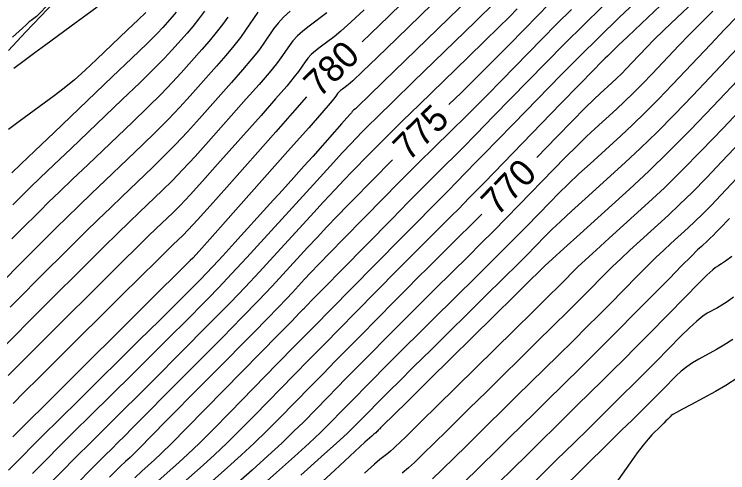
# Model space of a CAD drawing. Extents: x 2079879 to 2092887, y 778083 to 784051.
# Drawn here: x 2084359.8 to 2084435.7, y 781047.3 to 781096.1 of the extents above; entities that cross this region are included whole.
import ezdxf

# ---------------------------------------------------------------- set-up
doc = ezdxf.new("R2010")
doc.units = 0
doc.layers.add('DT_X_Contour_Major', color=7, linetype='Continuous')
doc.layers.add('DT_X_Contour_Minor', color=7, linetype='Continuous')

msp = doc.modelspace()

# ---------------------------------------------------------------- linework, layer by layer
at = {"layer": 'DT_X_Contour_Major'}
for points in [[(2084435.706, 781129.108), (2084435.542, 781128.957), (2084435.328, 781128.758), (2084435.062, 781128.512), (2084434.287, 781127.79), (2084433.651, 781127.209), (2084432.325, 781126.006), (2084430.308, 781124.183), (2084427.601, 781121.738), (2084419.463, 781114.39), (2084416.722, 781111.918), (2084414.603, 781110.014), (2084413.106, 781108.677), (2084412.232, 781107.908), (2084410.729, 781106.612), (2084409.969, 781105.926), (2084408.815, 781104.841), (2084407.268, 781103.356), (2084405.328, 781101.471), (2084399.628, 781095.913), (2084397.709, 781094.054), (2084396.816, 781093.203)], [(2084437.141, 781116.411), (2084435.28, 781114.697), (2084433.417, 781112.97), (2084428.449, 781108.346), (2084426.689, 781106.707), (2084425.134, 781105.256), (2084423.786, 781103.995), (2084422.643, 781102.922), (2084419.871, 781100.315), (2084418.818, 781099.313), (2084417.74, 781098.263), (2084416.636, 781097.164), (2084415.505, 781096.018), (2084412.457, 781092.896), (2084411.278, 781091.698), (2084410.029, 781090.445), (2084408.709, 781089.138), (2084407.317, 781087.777), (2084406.034, 781086.527)], [(2084373.825, 781106.031), (2084370.044, 781103.39), (2084364.036, 781097.358), (2084362.64, 781095.93), (2084361.029, 781094.228), (2084359.201, 781092.254)], [(2084437.075, 781102.155), (2084432.031, 781097.423), (2084430.302, 781095.791), (2084428.898, 781094.448), (2084427.82, 781093.391), (2084427.067, 781092.622), (2084425.493, 781090.954), (2084424.917, 781090.353), (2084424.371, 781089.801), (2084423.854, 781089.298), (2084423.366, 781088.845), (2084422.105, 781087.701), (2084421.464, 781087.091), (2084420.486, 781086.119), (2084419.172, 781084.785), (2084417.521, 781083.09), (2084415.383, 781080.885)], [(2084382.511, 781095.832), (2084381.947, 781095.04), (2084381.283, 781094.171), (2084380.554, 781093.277), (2084379.76, 781092.358), (2084377.558, 781089.875), (2084376.614, 781088.849), (2084375.436, 781087.635), (2084374.022, 781086.232), (2084372.374, 781084.641), (2084367.664, 781080.148), (2084366.021, 781078.576), (2084364.625, 781077.232), (2084363.475, 781076.116), (2084362.572, 781075.227), (2084360.493, 781073.161), (2084359.576, 781072.237)], [(2084441.532, 781090.746), (2084435.174, 781084.007), (2084432.891, 781081.617), (2084430.812, 781079.504), (2084428.938, 781077.668), (2084427.268, 781076.108), (2084423.087, 781072.317), (2084421.671, 781071.028), (2084420.56, 781070.006), (2084419.752, 781069.25), (2084419.248, 781068.76), (2084418.311, 781067.808), (2084417.714, 781067.211), (2084416.625, 781066.132), (2084415.046, 781064.573), (2084412.975, 781062.532), (2084406.797, 781056.449), (2084404.732, 781054.416), (2084403.17, 781052.877), (2084402.111, 781051.834), (2084401.555, 781051.286), (2084400.744, 781050.486), (2084400.439, 781050.193), (2084400.133, 781049.915), (2084399.827, 781049.651), (2084399.52, 781049.403), (2084398.701, 781048.759), (2084398.135, 781048.272), (2084397.051, 781047.296)], [(2084390.879, 781087.326), (2084390.658, 781087.066), (2084389.365, 781085.586), (2084387.63, 781083.62), (2084382.41, 781077.734), (2084380.649, 781075.756), (2084379.283, 781074.24), (2084378.31, 781073.185), (2084377.731, 781072.59), (2084376.714, 781071.619), (2084376.078, 781071), (2084374.932, 781069.871), (2084373.278, 781068.232), (2084371.114, 781066.083), (2084364.666, 781059.673), (2084362.503, 781057.521), (2084360.852, 781055.872), (2084359.712, 781054.727)], [(2084400.039, 781080.643), (2084399.541, 781080.145), (2084398.353, 781078.942), (2084395.276, 781075.806), (2084394.144, 781074.642), (2084393.054, 781073.503), (2084392.008, 781072.388), (2084391.005, 781071.298), (2084388.387, 781068.423), (2084387.248, 781067.198), (2084385.795, 781065.677), (2084384.027, 781063.861), (2084381.946, 781061.75), (2084375.976, 781055.727), (2084373.981, 781053.715), (2084372.473, 781052.196), (2084371.451, 781051.169), (2084370.917, 781050.635), (2084370.142, 781049.868), (2084369.52, 781049.248), (2084368.234, 781047.96), (2084366.284, 781046.007), (2084363.671, 781043.387), (2084355.817, 781035.511)], [(2084409.527, 781074.863), (2084409.485, 781074.821), (2084408.234, 781073.555), (2084407.21, 781072.534), (2084404.782, 781070.137), (2084403.816, 781069.178), (2084402.737, 781068.101), (2084401.547, 781066.905), (2084400.246, 781065.59), (2084396.625, 781061.924), (2084395.278, 781060.559), (2084393.953, 781059.212), (2084392.649, 781057.884), (2084391.366, 781056.575), (2084387.976, 781053.11), (2084386.68, 781051.81), (2084385.336, 781050.507), (2084383.944, 781049.204), (2084382.504, 781047.899), (2084378.599, 781044.416)], [(2084436.296, 781066.013), (2084435.624, 781065.546), (2084435.057, 781065.178), (2084434.595, 781064.908), (2084433.502, 781064.32), (2084433.019, 781064.002), (2084432.392, 781063.487), (2084431.619, 781062.776), (2084430.702, 781061.87), (2084428.062, 781059.19), (2084427.11, 781058.226), (2084426.235, 781057.346), (2084425.436, 781056.548), (2084424.714, 781055.833), (2084422.891, 781054.038), (2084422.04, 781053.2), (2084420.856, 781052.032), (2084419.338, 781050.536), (2084417.486, 781048.71), (2084412.103, 781043.401)]]:
    msp.add_lwpolyline(points, dxfattribs=at)
at = {"layer": 'DT_X_Contour_Minor'}
for points in [[(2084372.369, 781106.332), (2084362.167, 781095.899), (2084361.616, 781095.468), (2084361.504, 781095.38), (2084361.406, 781095.301), (2084361.321, 781095.23), (2084361.249, 781095.167), (2084361.075, 781095.012), (2084360.677, 781094.654), (2084359.613, 781093.697)], [(2084406.809, 781099.705), (2084400.508, 781093.561), (2084398.413, 781091.524), (2084396.852, 781090.021), (2084395.825, 781089.052), (2084395.332, 781088.618), (2084394.732, 781088.172), (2084394.521, 781088.006), (2084394.341, 781087.843), (2084394.19, 781087.683), (2084394.068, 781087.526), (2084393.784, 781087.11), (2084393.418, 781086.666), (2084392.533, 781085.645), (2084391.128, 781084.047), (2084389.204, 781081.873), (2084383.38, 781075.305), (2084381.456, 781073.138), (2084380.052, 781071.561), (2084379.168, 781070.575), (2084378.803, 781070.18), (2084378.524, 781069.914), (2084378.089, 781069.485), (2084376.994, 781068.399), (2084375.238, 781066.656), (2084372.823, 781064.255), (2084365.5, 781056.976), (2084363.088, 781054.578), (2084361.345, 781052.844), (2084360.27, 781051.773), (2084359.864, 781051.366), (2084359.672, 781051.166)], [(2084408.291, 781097.938), (2084401.389, 781091.208), (2084399.116, 781088.994), (2084397.475, 781087.399), (2084396.466, 781086.423), (2084396.087, 781086.067), (2084395.92, 781085.943), (2084395.862, 781085.897), (2084395.812, 781085.852), (2084395.77, 781085.807), (2084395.736, 781085.763), (2084395.657, 781085.648), (2084395.523, 781085.488), (2084395.179, 781085.094), (2084394.625, 781084.466), (2084393.862, 781083.604), (2084391.549, 781080.995), (2084390.614, 781079.946), (2084389.545, 781078.756), (2084388.341, 781077.425), (2084387.004, 781075.953), (2084383.257, 781071.839), (2084381.98, 781070.441), (2084380.957, 781069.331), (2084380.19, 781068.51), (2084379.678, 781067.978), (2084378.653, 781066.943), (2084378.018, 781066.309), (2084376.883, 781065.181), (2084375.248, 781063.56), (2084373.111, 781061.446), (2084366.748, 781055.15), (2084364.585, 781053.01), (2084362.87, 781051.31), (2084361.603, 781050.051), (2084360.783, 781049.233), (2084359.194, 781047.639)], [(2084426.408, 781097.932), (2084424.15, 781095.788), (2084421.992, 781093.698), (2084419.934, 781091.664), (2084417.977, 781089.683), (2084412.891, 781084.475), (2084411.157, 781082.699), (2084409.768, 781081.276), (2084408.726, 781080.206), (2084408.03, 781079.49), (2084406.636, 781078.052), (2084406.168, 781077.569), (2084405.809, 781077.2), (2084405.559, 781076.945), (2084405.419, 781076.804), (2084405.192, 781076.579), (2084404.865, 781076.25), (2084404.054, 781075.431), (2084402.761, 781074.122), (2084400.985, 781072.324), (2084395.603, 781066.875), (2084393.601, 781064.846), (2084391.631, 781062.844), (2084389.693, 781060.871), (2084387.787, 781058.925), (2084382.747, 781053.774), (2084380.99, 781051.992), (2084379.499, 781050.509), (2084378.274, 781049.324), (2084377.316, 781048.438), (2084375.115, 781046.475)], [(2084368.638, 781096.884), (2084367.559, 781096.101), (2084366.398, 781095.249), (2084363.192, 781092.884), (2084362.009, 781092.012), (2084360.864, 781091.17), (2084359.759, 781090.357)], [(2084410.978, 781097.43), (2084408.809, 781095.317), (2084402.281, 781088.961), (2084400.105, 781086.841), (2084398.473, 781085.247), (2084397.386, 781084.18), (2084396.842, 781083.64), (2084396.119, 781082.903), (2084395.635, 781082.39), (2084394.727, 781081.406), (2084393.393, 781079.95), (2084391.635, 781078.022), (2084386.38, 781072.252), (2084384.531, 781070.232), (2084382.923, 781068.501), (2084381.557, 781067.057), (2084380.434, 781065.902), (2084377.761, 781063.205), (2084376.672, 781062.111), (2084375.413, 781060.853), (2084373.982, 781059.43), (2084372.38, 781057.842), (2084367.879, 781053.389), (2084366.23, 781051.756), (2084364.658, 781050.193), (2084363.163, 781048.703), (2084361.746, 781047.284)], [(2084422.32, 781096.909), (2084420.364, 781095.004), (2084418.361, 781093.012), (2084416.311, 781090.933), (2084410.782, 781085.271), (2084408.918, 781083.364), (2084407.47, 781081.889), (2084406.439, 781080.846), (2084405.826, 781080.236), (2084404.745, 781079.184), (2084404.142, 781078.585), (2084403.141, 781077.576), (2084401.742, 781076.157), (2084399.946, 781074.329), (2084394.626, 781068.907), (2084392.876, 781067.123), (2084391.616, 781065.838), (2084390.845, 781065.053), (2084390.564, 781064.767), (2084390.468, 781064.669), (2084390.161, 781064.356), (2084389.314, 781063.49), (2084387.926, 781062.072), (2084385.997, 781060.1), (2084380.132, 781054.106), (2084378.145, 781052.083), (2084376.58, 781050.509), (2084375.44, 781049.384), (2084374.722, 781048.708), (2084373.373, 781047.505), (2084372.631, 781046.81)], [(2084428.531, 781097.053), (2084426.495, 781095.141), (2084425.005, 781093.737), (2084424.062, 781092.843), (2084423.666, 781092.459), (2084423.339, 781092.112), (2084423.22, 781091.988), (2084423.106, 781091.873), (2084422.999, 781091.769), (2084422.898, 781091.675), (2084422.636, 781091.437), (2084422.266, 781091.067), (2084421.354, 781090.133), (2084419.899, 781088.636), (2084417.901, 781086.577), (2084411.849, 781080.334), (2084409.801, 781078.224), (2084408.196, 781076.577), (2084407.034, 781075.392), (2084406.315, 781074.669), (2084404.987, 781073.358), (2084404.34, 781072.714), (2084403.396, 781071.766), (2084402.154, 781070.514), (2084400.615, 781068.957), (2084396.114, 781064.4), (2084394.439, 781062.702), (2084392.792, 781061.028), (2084391.171, 781059.378), (2084389.577, 781057.75), (2084385.361, 781053.442), (2084383.835, 781051.901), (2084382.418, 781050.508), (2084381.109, 781049.264), (2084379.91, 781048.168), (2084376.857, 781045.445)], [(2084393.067, 781096.271), (2084391.166, 781094.859), (2084390.499, 781094.334), (2084389.927, 781093.818), (2084389.449, 781093.311), (2084389.065, 781092.813), (2084388.166, 781091.497), (2084387.683, 781090.853), (2084386.908, 781089.908), (2084385.841, 781088.662), (2084384.482, 781087.115), (2084380.469, 781082.59), (2084379.035, 781080.993), (2084377.744, 781079.598), (2084376.595, 781078.404), (2084375.588, 781077.411), (2084373.094, 781075.031), (2084372.055, 781074.031), (2084370.809, 781072.816), (2084369.357, 781071.386), (2084367.697, 781069.741), (2084362.997, 781065.068), (2084361.332, 781063.408), (2084359.865, 781061.93), (2084358.594, 781060.636)], [(2084385.73, 781096.337), (2084384.42, 781094.421), (2084383.859, 781093.644), (2084383.158, 781092.75), (2084382.316, 781091.739), (2084381.334, 781090.611), (2084378.528, 781087.446), (2084377.421, 781086.23), (2084376.205, 781084.956), (2084374.88, 781083.623), (2084373.445, 781082.231), (2084369.474, 781078.442), (2084368.032, 781077.061), (2084366.686, 781075.76), (2084365.436, 781074.539), (2084364.281, 781073.399), (2084361.328, 781070.463), (2084360.162, 781069.294), (2084358.878, 781067.988)], [(2084397.005, 781096.584), (2084395.604, 781095.265), (2084394.543, 781094.31), (2084393.822, 781093.72), (2084392.354, 781092.63), (2084391.84, 781092.225), (2084391.398, 781091.826), (2084391.029, 781091.435), (2084390.733, 781091.05), (2084390.039, 781090.034), (2084389.595, 781089.457), (2084388.783, 781088.487), (2084387.603, 781087.124), (2084386.056, 781085.368), (2084381.439, 781080.162), (2084379.842, 781078.375), (2084378.513, 781076.919), (2084377.452, 781075.794), (2084376.66, 781075.001), (2084374.904, 781073.325), (2084374.066, 781072.516), (2084372.871, 781071.344), (2084371.317, 781069.809), (2084369.406, 781067.912), (2084363.831, 781062.371), (2084361.918, 781060.464), (2084360.358, 781058.901), (2084359.153, 781057.682)], [(2084373.807, 781096.319), (2084372.977, 781095.518), (2084371.875, 781094.463), (2084368.57, 781091.31), (2084367.36, 781090.183), (2084366.208, 781089.165), (2084365.114, 781088.258), (2084364.078, 781087.461), (2084361.394, 781085.481), (2084360.34, 781084.704), (2084359.193, 781083.86)], [(2084389.159, 781096.443), (2084388.456, 781095.809), (2084387.869, 781095.187), (2084387.397, 781094.575), (2084386.293, 781092.959), (2084385.771, 781092.248), (2084385.033, 781091.329), (2084384.078, 781090.2), (2084382.908, 781088.863), (2084379.499, 781085.018), (2084378.228, 781083.612), (2084376.975, 781082.277), (2084375.737, 781081.013), (2084374.517, 781079.821), (2084371.284, 781076.736), (2084370.044, 781075.546), (2084368.748, 781074.288), (2084367.396, 781072.963), (2084365.989, 781071.57), (2084362.162, 781067.766), (2084360.747, 781066.351), (2084359.371, 781064.959)], [(2084377.029, 781096.354), (2084376.612, 781095.853), (2084375.617, 781094.731), (2084375.001, 781094.086), (2084373.897, 781092.993), (2084372.307, 781091.451), (2084370.231, 781089.462), (2084364.044, 781083.559), (2084361.998, 781081.607), (2084360.502, 781080.177), (2084359.554, 781079.27)], [(2084380.036, 781096.435), (2084379.408, 781095.592), (2084378.791, 781094.815), (2084378.186, 781094.106), (2084376.587, 781092.303), (2084375.807, 781091.467), (2084374.667, 781090.314), (2084373.165, 781088.842), (2084371.302, 781087.052), (2084365.854, 781081.853), (2084364.01, 781080.091), (2084362.563, 781078.705), (2084361.515, 781077.693), (2084360.864, 781077.056), (2084359.659, 781075.858)], [(2084413.294, 781096.708), (2084412.459, 781095.865), (2084411.308, 781094.724), (2084409.843, 781093.284), (2084408.063, 781091.547), (2084402.897, 781086.517), (2084401.113, 781084.775), (2084399.635, 781083.324), (2084398.463, 781082.163), (2084397.598, 781081.291), (2084395.697, 781079.355), (2084394.889, 781078.516), (2084393.89, 781077.455), (2084392.701, 781076.169), (2084391.32, 781074.66), (2084387.383, 781070.338), (2084385.889, 781068.715), (2084384.359, 781067.089), (2084382.792, 781065.459), (2084381.19, 781063.826), (2084376.868, 781059.466), (2084375.327, 781057.913), (2084373.943, 781056.524), (2084372.717, 781055.299), (2084371.649, 781054.239), (2084369.011, 781051.629), (2084367.875, 781050.502), (2084366.446, 781049.077), (2084364.724, 781047.355), (2084362.708, 781045.335)], [(2084419.052, 781096.634), (2084417.498, 781095.088), (2084415.908, 781093.475), (2084411.62, 781089.083), (2084410.098, 781087.531), (2084408.749, 781086.167), (2084407.574, 781084.992), (2084406.572, 781084.006), (2084404.129, 781081.628), (2084403.129, 781080.645), (2084401.958, 781079.478), (2084400.618, 781078.127), (2084399.108, 781076.593), (2084394.855, 781072.258), (2084393.398, 781070.769), (2084392.218, 781069.552), (2084391.316, 781068.608), (2084390.69, 781067.936), (2084389.39, 781066.509), (2084388.767, 781065.843), (2084387.875, 781064.915), (2084386.712, 781063.726), (2084385.28, 781062.276), (2084381.1, 781058.059), (2084379.626, 781056.57), (2084378.339, 781055.268), (2084377.239, 781054.151), (2084376.326, 781053.221), (2084374.14, 781050.987), (2084373.4, 781050.233), (2084372.818, 781049.647), (2084372.394, 781049.229), (2084372.128, 781048.978), (2084371.63, 781048.535), (2084371.119, 781048.04), (2084369.956, 781046.89)], [(2084434.109, 781096.442), (2084432.791, 781095.158), (2084431.578, 781093.939), (2084430.468, 781092.785), (2084427.646, 781089.795), (2084426.615, 781088.717), (2084425.636, 781087.728), (2084424.709, 781086.827), (2084423.835, 781086.015), (2084421.574, 781083.965), (2084420.661, 781083.115), (2084419.618, 781082.105), (2084418.444, 781080.934), (2084417.14, 781079.602), (2084413.489, 781075.836), (2084412.126, 781074.437), (2084410.774, 781073.064), (2084409.434, 781071.718), (2084408.105, 781070.399), (2084404.577, 781066.916), (2084403.291, 781065.643), (2084402.079, 781064.436), (2084400.94, 781063.296), (2084399.876, 781062.223), (2084397.136, 781059.448), (2084396.116, 781058.415), (2084395.113, 781057.396), (2084394.127, 781056.391), (2084393.156, 781055.4), (2084390.59, 781052.778), (2084389.525, 781051.718), (2084388.255, 781050.507), (2084386.779, 781049.144), (2084385.098, 781047.629), (2084380.342, 781043.386)], [(2084436.685, 781095.868), (2084435.336, 781094.486), (2084433.869, 781092.948), (2084429.8, 781088.636), (2084428.312, 781087.082), (2084426.9, 781085.656), (2084425.564, 781084.357), (2084424.304, 781083.185), (2084421.044, 781080.228), (2084419.859, 781079.14), (2084418.75, 781078.092), (2084417.717, 781077.083), (2084416.76, 781076.115), (2084414.309, 781073.587), (2084413.288, 781072.543), (2084412.063, 781071.308), (2084410.634, 781069.881), (2084409, 781068.264), (2084404.372, 781063.694), (2084402.766, 781062.107), (2084401.42, 781060.771), (2084400.334, 781059.687), (2084399.506, 781058.855), (2084397.647, 781056.973), (2084396.955, 781056.271), (2084396.274, 781055.58), (2084395.605, 781054.898), (2084394.946, 781054.226), (2084393.204, 781052.446), (2084392.37, 781051.627), (2084391.173, 781050.506), (2084389.614, 781049.084), (2084387.692, 781047.359), (2084382.084, 781042.356)], [(2084437.27, 781093.111), (2084431.954, 781087.477), (2084430.01, 781085.447), (2084428.165, 781083.584), (2084426.419, 781081.886), (2084424.772, 781080.355), (2084420.513, 781076.492), (2084419.056, 781075.164), (2084417.882, 781074.078), (2084416.99, 781073.232), (2084416.38, 781072.628), (2084415.129, 781071.338), (2084414.451, 781070.649), (2084413.352, 781069.552), (2084411.834, 781068.045), (2084409.895, 781066.129), (2084404.167, 781060.473), (2084402.242, 781058.571), (2084400.762, 781057.106), (2084399.727, 781056.079), (2084399.137, 781055.488), (2084398.158, 781054.497), (2084397.794, 781054.128), (2084397.435, 781053.764), (2084397.083, 781053.405), (2084396.736, 781053.051), (2084395.819, 781052.113), (2084395.215, 781051.536), (2084394.092, 781050.506), (2084392.449, 781049.023), (2084390.286, 781047.089)], [(2084440.67, 781093.274), (2084434.107, 781086.318), (2084431.707, 781083.812), (2084429.429, 781081.511), (2084427.274, 781079.416), (2084425.241, 781077.525), (2084419.982, 781072.756), (2084418.254, 781071.189), (2084417.014, 781070.064), (2084416.263, 781069.381), (2084416, 781069.14), (2084415.95, 781069.088), (2084415.613, 781068.755), (2084414.641, 781067.795), (2084413.033, 781066.208), (2084410.791, 781063.993), (2084403.962, 781057.252), (2084401.717, 781055.035), (2084400.103, 781053.441), (2084399.12, 781052.47), (2084398.767, 781052.121), (2084398.669, 781052.021), (2084398.632, 781051.984), (2084398.596, 781051.947), (2084398.56, 781051.911), (2084398.526, 781051.876), (2084398.433, 781051.781), (2084398.369, 781051.72), (2084398.246, 781051.608), (2084398.065, 781051.444), (2084397.824, 781051.229), (2084397.105, 781050.587), (2084396.569, 781050.099), (2084395.501, 781049.116), (2084393.901, 781047.638), (2084391.769, 781045.665)], [(2084439.639, 781085.298), (2084435.057, 781080.443), (2084433.413, 781078.721), (2084431.916, 781077.199), (2084430.566, 781075.877), (2084429.363, 781074.753), (2084426.352, 781072.022), (2084425.274, 781071.035), (2084424.299, 781070.122), (2084423.426, 781069.282), (2084422.656, 781068.516), (2084420.74, 781066.57), (2084419.862, 781065.687), (2084418.667, 781064.496), (2084417.154, 781062.998), (2084415.323, 781061.192), (2084410.016, 781055.967), (2084408.194, 781054.172), (2084406.707, 781052.708), (2084405.557, 781051.575), (2084404.742, 781050.771), (2084403.015, 781049.069), (2084402.367, 781048.446), (2084401.718, 781047.855), (2084401.067, 781047.295)], [(2084437.743, 781079.848), (2084434.941, 781076.878), (2084433.935, 781075.825), (2084433.019, 781074.894), (2084432.194, 781074.085), (2084431.458, 781073.398), (2084429.616, 781071.728), (2084428.876, 781071.042), (2084428.037, 781070.237), (2084427.1, 781069.314), (2084426.064, 781068.271), (2084423.169, 781065.333), (2084422.011, 781064.164), (2084420.708, 781062.861), (2084419.262, 781061.424), (2084417.671, 781059.853), (2084413.235, 781055.485), (2084411.655, 781053.929), (2084410.245, 781052.539), (2084409.002, 781051.315), (2084407.928, 781050.256), (2084405.287, 781047.652), (2084404.296, 781046.7)], [(2084435.848, 781074.398), (2084434.825, 781073.314), (2084434.458, 781072.929), (2084434.123, 781072.589), (2084433.822, 781072.294), (2084433.553, 781072.043), (2084432.881, 781071.433), (2084432.479, 781071.049), (2084431.776, 781070.353), (2084430.774, 781069.346), (2084429.471, 781068.027), (2084425.598, 781064.095), (2084424.159, 781062.64), (2084422.75, 781061.225), (2084421.37, 781059.849), (2084420.018, 781058.513), (2084416.453, 781055.002), (2084415.117, 781053.686), (2084413.782, 781052.37), (2084412.447, 781051.055), (2084411.114, 781049.74), (2084407.559, 781046.235)], [(2084436.108, 781070.356), (2084435.448, 781069.867), (2084435.217, 781069.698), (2084435.016, 781069.559), (2084434.847, 781069.449), (2084434.709, 781069.368), (2084434.383, 781069.193), (2084434.094, 781068.95), (2084433.469, 781068.352), (2084432.508, 781067.399), (2084431.213, 781066.092), (2084427.313, 781062.133), (2084425.906, 781060.709), (2084424.613, 781059.408), (2084423.433, 781058.229), (2084422.366, 781057.173), (2084419.672, 781054.52), (2084418.579, 781053.443), (2084417.319, 781052.201), (2084415.893, 781050.795), (2084414.3, 781049.225), (2084409.831, 781044.818)], [(2084436.232, 781061.534), (2084435.267, 781060.907), (2084434.481, 781060.448), (2084432.62, 781059.448), (2084431.945, 781059.054), (2084431.315, 781058.622), (2084430.73, 781058.154), (2084430.19, 781057.647), (2084428.811, 781056.247), (2084428.314, 781055.744), (2084427.857, 781055.284), (2084427.44, 781054.867), (2084427.062, 781054.494), (2084426.11, 781053.556), (2084425.502, 781052.957), (2084424.393, 781051.864), (2084422.783, 781050.276), (2084420.672, 781048.194), (2084414.375, 781041.984)], [(2084436.772, 781057.471), (2084435.46, 781056.623), (2084434.366, 781055.988), (2084431.739, 781054.575), (2084430.871, 781054.106), (2084430.238, 781053.757), (2084429.841, 781053.531), (2084429.679, 781053.425), (2084429.561, 781053.305), (2084429.518, 781053.261), (2084429.479, 781053.222), (2084429.443, 781053.186), (2084429.41, 781053.154), (2084429.328, 781053.073), (2084429.257, 781053.003), (2084429.105, 781052.853), (2084428.872, 781052.623), (2084428.558, 781052.314), (2084427.612, 781051.381), (2084427.202, 781050.933), (2084426.682, 781050.289), (2084426.051, 781049.449), (2084425.309, 781048.412), (2084423.184, 781045.386)]]:
    msp.add_lwpolyline(points, dxfattribs=at)

# ---------------------------------------------------------------- texts
at = {"layer": 'DT_X_Contour_Major'}
for s, rotation, p in [('780', 44.71102, (2084392.285, 781087.163)), ('775', 44.46199, (2084401.764, 781080.396)), ('770', 45.79681, (2084411.189, 781074.555))]:
    msp.add_text(s, height=2.8, rotation=rotation, dxfattribs=at).set_placement(p)

doc.saveas('drawing.dxf')
